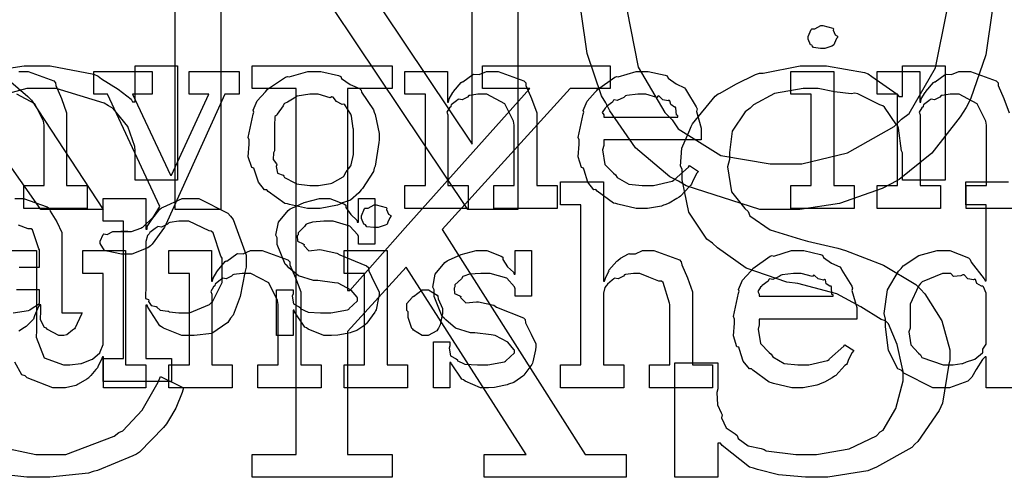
# Model space of a CAD drawing. Extents: x 0 to 8.5, y 0 to 11.
# Tile 329 of 379: x 4.668 to 5.266, y 7.796 to 8.074. Entities that reach past the tile are written whole.
import ezdxf

# ---------------------------------------------------------------- set-up
doc = ezdxf.new("R2010")
doc.units = 0
doc.layers.get('0').update_dxf_attribs({"linetype": 'CONTINUOUS'})

msp = doc.modelspace()

# ---------------------------------------------------------------- linework, layer by layer
at = {"color": 0}
for points in [[(4.76253, 7.95828), (4.76253, 8.22217), (4.79292, 8.22217), (4.94308, 7.99799), (4.94308, 8.22217), (4.97086, 8.22217), (4.97086, 7.95828), (4.94049, 7.95828), (4.79031, 8.18246), (4.79031, 7.95828), (4.76253, 7.95828)], [(5.15608, 8.05615), (5.15468, 8.05615), (5.1505, 8.05664), (5.14968, 8.05783), (5.14936, 8.05811), (5.1486, 8.05826), (5.14719, 8.06174), (5.14719, 8.06287), (5.14719, 8.06332), (5.14719, 8.06332), (5.14899, 8.06776), (5.14936, 8.06808), (5.14936, 8.06808), (5.15132, 8.06808), (5.15489, 8.07004), (5.15608, 8.07004), (5.15608, 8.07004), (5.16222, 8.06842), (5.1626, 8.06808), (5.16249, 8.06722), (5.16357, 8.0644), (5.16499, 8.06358), (5.16499, 8.06332), (5.16499, 8.06287), (5.16444, 8.06213), (5.16325, 8.05946), (5.16282, 8.05832), (5.1626, 8.05811), (5.16168, 8.05761), (5.15744, 8.05615), (5.15608, 8.05615)], [(4.73307, 7.93115), (4.72999, 7.93115), (4.72136, 7.933), (4.72071, 7.93332), (4.71957, 7.93349), (4.71701, 7.93778), (4.71701, 7.93918), (4.71701, 7.93918), (4.71881, 7.94325), (4.71918, 7.94353), (4.71918, 7.94353), (4.72119, 7.94314), (4.72472, 7.94504), (4.72592, 7.94504), (4.72592, 7.94504), (4.73031, 7.94504), (4.73178, 7.94504), (4.73178, 7.94504), (4.73394, 7.94504), (4.73394, 7.94504), (4.73356, 7.94504), (4.73269, 7.94504), (4.73242, 7.94504), (4.73172, 7.94504), (4.73008, 7.94504), (4.7296, 7.94504), (4.73068, 7.94504), (4.73313, 7.94504), (4.73394, 7.94504), (4.73606, 7.94504), (4.74169, 7.94706), (4.7424, 7.94743), (4.74289, 7.9476), (4.74924, 7.95378), (4.74978, 7.95458), (4.75325, 7.96024), (4.72157, 8.02838), (4.71311, 8.02838), (4.71311, 8.04226), (4.74869, 8.04226), (4.74869, 8.02838), (4.73676, 8.02838), (4.75976, 7.97911), (4.76042, 7.97911), (4.78299, 8.02838), (4.77106, 8.02838), (4.77106, 8.04226), (4.80143, 8.04226), (4.80143, 8.02838), (4.79275, 8.02838), (4.75694, 7.94917), (4.75613, 7.94754), (4.74858, 7.93722), (4.74761, 7.93636), (4.74604, 7.93506), (4.73628, 7.93115), (4.73307, 7.93115)], [(4.84711, 7.95893), (4.84304, 7.95893), (4.83203, 7.96132), (4.83083, 7.96175), (4.82932, 7.96203), (4.81912, 7.96935), (4.81825, 7.97021), (4.81694, 7.97021), (4.81321, 7.97493), (4.81087, 7.98221), (4.81044, 7.98346), (4.80919, 7.98383), (4.80697, 7.99024), (4.80761, 7.99804), (4.80761, 8.0006), (4.80697, 8.00217), (4.80994, 8.01628), (4.81044, 8.01753), (4.81, 8.01861), (4.81244, 8.02436), (4.81739, 8.02989), (4.81825, 8.03076), (4.81874, 8.03153), (4.82958, 8.03879), (4.83083, 8.03922), (4.83182, 8.03885), (4.84326, 8.04226), (4.84711, 8.04226), (4.85113, 8.04226), (4.86193, 8.03976), (4.86317, 8.03922), (4.86376, 8.03787), (4.86897, 8.03435), (4.87468, 8.03174), (4.87554, 8.03076), (4.87587, 8.02968), (4.88308, 8.01882), (4.88357, 8.01753), (4.88406, 8.016), (4.88661, 8.00444), (4.88661, 8.0006), (4.88633, 7.99903), (4.88406, 7.98475), (4.88357, 7.98346), (4.88308, 7.98133), (4.87642, 7.97119), (4.87554, 7.97021), (4.87424, 7.96847), (4.86914, 7.96397), (4.86436, 7.96229), (4.86317, 7.96175), (4.86128, 7.96104), (4.85064, 7.95893), (4.84711, 7.95893)], [(4.80931, 7.80957), (4.83621, 7.80957), (4.83621, 8.03179), (4.80931, 8.03179), (4.80931, 8.04568), (4.89437, 8.04568), (4.89437, 8.03179), (4.86724, 8.03179), (4.86724, 7.90918), (4.86876, 7.90918), (4.9024, 7.94715), (4.97814, 8.03179), (4.94928, 8.03179), (4.94928, 8.04568), (5.02696, 8.04568), (5.02696, 8.03179), (5.00265, 8.03179), (4.92475, 7.94629), (5.01178, 7.80957), (5.03674, 7.80957), (5.03674, 7.79568), (4.95036, 7.79568), (4.95036, 7.80957), (4.97597, 7.80957), (4.90306, 7.92329), (4.86724, 7.88422), (4.86724, 7.80957), (4.89437, 7.80957), (4.89437, 7.79568), (4.80931, 7.79568), (4.80931, 7.80957)], [(4.90224, 7.97282), (4.91461, 7.97282), (4.91461, 8.02838), (4.90224, 8.02838), (4.90224, 8.04226), (4.92806, 8.04226), (4.92806, 8.0236), (4.92871, 8.0236), (4.92871, 8.0236), (4.92899, 8.02556), (4.93137, 8.02935), (4.93175, 8.02989), (4.93164, 8.02994), (4.93642, 8.03554), (4.93696, 8.03597), (4.93733, 8.03581), (4.94342, 8.04025), (4.94412, 8.04053), (4.94412, 8.04053), (4.94738, 8.04031), (4.95176, 8.04226), (4.95324, 8.04226), (4.95882, 8.04226), (4.97444, 8.03651), (4.97558, 8.03532), (4.97569, 8.03358), (4.97911, 8.02572), (4.98232, 8.01714), (4.98232, 8.01426), (4.98232, 7.97282), (4.99468, 7.97282), (4.99468, 7.95893), (4.95628, 7.95893), (4.95628, 7.97282), (4.96864, 7.97282), (4.96864, 8.0095), (4.96821, 8.01193), (4.96294, 8.02257), (4.95204, 8.02838), (4.94846, 8.02838), (4.94661, 8.02838), (4.94168, 8.02767), (4.94108, 8.0275), (4.94032, 8.02664), (4.93701, 8.02496), (4.935, 8.02539), (4.93457, 8.02513), (4.93349, 8.02436), (4.93039, 8.02186), (4.93012, 8.02106), (4.93001, 8.02078), (4.92925, 8.02012), (4.92768, 8.01742), (4.92828, 8.01574), (4.92828, 8.01514), (4.92828, 7.97282), (4.94065, 7.97282), (4.94065, 7.95893), (4.90224, 7.95893), (4.90224, 7.97282)], [(5.04693, 7.95893), (5.04281, 7.95893), (5.03163, 7.96149), (5.03043, 7.96197), (5.02903, 7.96224), (5.0191, 7.96957), (5.01828, 7.97043), (5.01708, 7.97038), (5.01335, 7.97499), (5.01112, 7.98221), (5.01069, 7.98346), (5.00944, 7.98383), (5.00743, 7.99035), (5.00808, 7.99804), (5.00808, 8.0006), (5.00743, 8.00217), (5.01042, 8.01628), (5.0109, 8.01753), (5.01047, 8.01856), (5.01292, 8.02419), (5.01785, 8.02968), (5.01872, 8.03054), (5.01921, 8.03131), (5.02968, 8.03874), (5.03087, 8.03922), (5.03185, 8.03885), (5.04264, 8.04226), (5.04628, 8.04226), (5.05007, 8.04226), (5.06033, 8.03993), (5.06147, 8.03944), (5.06212, 8.03808), (5.06694, 8.03467), (5.072, 8.03228), (5.07275, 8.03142), (5.07324, 8.03033), (5.07926, 8.02067), (5.07969, 8.01947), (5.07932, 8.0179), (5.08231, 8.00771), (5.08231, 8.00429), (5.08231, 8.0006), (5.02306, 8.0006), (5.02306, 7.99713), (5.02235, 7.99451), (5.02371, 7.98574), (5.02903, 7.98042), (5.03022, 7.97933), (5.03125, 7.97771), (5.03825, 7.97364), (5.04639, 7.97282), (5.0491, 7.97282), (5.05322, 7.97282), (5.06456, 7.97553), (5.0656, 7.97607), (5.06581, 7.9764), (5.07454, 7.9841), (5.07514, 7.98497), (5.08057, 7.9815), (5.07958, 7.98031), (5.07731, 7.97613), (5.07644, 7.97368), (5.07601, 7.97304), (5.07503, 7.97233), (5.06956, 7.96642), (5.06885, 7.96588), (5.06733, 7.96496), (5.06278, 7.96224), (5.06017, 7.96121), (5.05931, 7.96089), (5.05811, 7.96039), (5.04969, 7.95893), (5.04693, 7.95893)], [(5.1511, 7.79568), (5.14561, 7.79568), (5.12924, 7.7971), (5.11638, 7.8004), (5.11399, 7.80132), (5.1116, 7.80181), (5.095, 7.81494), (5.09403, 7.81651), (5.09229, 7.81651), (5.09229, 7.79568), (5.06625, 7.79568), (5.06625, 7.86513), (5.09229, 7.86513), (5.09229, 7.8495), (5.09179, 7.84722), (5.09212, 7.83979), (5.09446, 7.8349), (5.09489, 7.83365), (5.09462, 7.83182), (5.09744, 7.82568), (5.10292, 7.822), (5.104, 7.82107), (5.10471, 7.81922), (5.11074, 7.81483), (5.11876, 7.81315), (5.1205, 7.81261), (5.12169, 7.81185), (5.13965, 7.80957), (5.14567, 7.80957), (5.15229, 7.80957), (5.17219, 7.81299), (5.18869, 7.82096), (5.19103, 7.82324), (5.19271, 7.82437), (5.20047, 7.83757), (5.20492, 7.85433), (5.20492, 7.85992), (5.20426, 7.86253), (5.20128, 7.87642), (5.19601, 7.88889), (5.19428, 7.89074), (5.19157, 7.8916), (5.17919, 7.89914), (5.16465, 7.90707), (5.16086, 7.9081), (5.1409, 7.91331), (5.13422, 7.91417), (5.10954, 7.92275), (5.09207, 7.93511), (5.08903, 7.93782), (5.08572, 7.94026), (5.07482, 7.95682), (5.07058, 7.97629), (5.07058, 7.98275), (5.06956, 7.9846), (5.07042, 7.99561), (5.07525, 8.00683), (5.07622, 8.00879), (5.07688, 8.01036), (5.09076, 8.02724), (5.0925, 8.02854), (5.09375, 8.02903), (5.10331, 8.0345), (5.11524, 8.04042), (5.11768, 8.04113), (5.11979, 8.04113), (5.14242, 8.04568), (5.15001, 8.04568), (5.15842, 8.04568), (5.18147, 8.04156), (5.18365, 8.04069), (5.18582, 8.03911), (5.20139, 8.02849), (5.20231, 8.02701), (5.20449, 8.02701), (5.20449, 8.04568), (5.23053, 8.04568), (5.23053, 7.97624), (5.20449, 7.97624), (5.20449, 7.99274), (5.20389, 7.99403), (5.2021, 8.00782), (5.20167, 8.009), (5.20085, 8.00982), (5.19363, 8.02056), (5.19254, 8.02138), (5.19069, 8.02192), (5.17736, 8.02854), (5.17562, 8.02897), (5.17333, 8.02854), (5.16319, 8.02974), (5.15326, 8.03179), (5.15001, 8.03179), (5.14415, 8.03179), (5.12674, 8.02881), (5.1141, 8.02186), (5.11203, 8.01986), (5.10894, 8.01774), (5.10107, 8.00586), (5.09944, 7.99294), (5.09944, 7.98861), (5.09831, 7.98421), (5.10058, 7.96912), (5.10883, 7.95904), (5.11074, 7.95714), (5.11176, 7.95454), (5.12414, 7.9459), (5.14264, 7.94026), (5.14675, 7.93913), (5.16521, 7.93479), (5.16986, 7.93343), (5.19299, 7.92449), (5.21262, 7.91282), (5.21556, 7.91004), (5.21815, 7.90707), (5.22835, 7.89079), (5.23335, 7.87304), (5.23335, 7.86708), (5.23264, 7.86436), (5.22879, 7.84065), (5.22792, 7.83843), (5.22678, 7.83621), (5.21382, 7.81749), (5.21208, 7.81586), (5.21024, 7.81375), (5.18881, 7.80181), (5.18625, 7.80089), (5.18343, 7.79958), (5.15918, 7.79568), (5.1511, 7.79568)], [(5.13678, 7.97282), (5.14914, 7.97282), (5.14914, 8.02838), (5.13678, 8.02838), (5.13678, 8.04226), (5.16282, 8.04226), (5.16282, 7.97282), (5.17518, 7.97282), (5.17518, 7.95893), (5.13678, 7.95893), (5.13678, 7.97282)], [(4.84711, 7.97282), (4.84978, 7.97282), (4.85699, 7.97413), (4.85775, 7.97433), (4.85829, 7.9745), (4.86464, 7.97825), (4.86513, 7.97868), (4.86513, 7.97868), (4.86649, 7.98118), (4.86925, 7.98481), (4.86947, 7.9854), (4.86947, 7.9854), (4.87099, 7.99175), (4.87099, 7.99388), (4.87099, 8.00732), (4.87082, 8.00754), (4.86968, 8.01497), (4.86947, 8.01557), (4.86925, 8.01617), (4.86561, 8.02186), (4.86513, 8.02229), (4.86404, 8.02219), (4.86062, 8.02399), (4.85851, 8.02664), (4.85775, 8.02686), (4.85678, 8.0261), (4.8495, 8.02838), (4.84711, 8.02838), (4.84435, 8.02838), (4.83681, 8.02713), (4.83604, 8.02686), (4.8349, 8.02587), (4.83094, 8.02344), (4.82904, 8.02274), (4.82867, 8.02229), (4.82813, 8.02121), (4.82454, 8.01622), (4.82433, 8.01557), (4.82324, 8.01486), (4.82303, 8.00922), (4.82303, 8.00732), (4.82303, 7.99388), (4.82243, 7.99278), (4.82221, 7.98861), (4.82411, 7.98606), (4.82433, 7.9854), (4.82389, 7.98438), (4.82482, 7.98031), (4.82818, 7.97922), (4.82867, 7.97868), (4.8291, 7.97775), (4.83529, 7.97461), (4.83604, 7.97433), (4.8361, 7.97396), (4.84435, 7.97282), (4.84711, 7.97282)], [(5.02306, 8.01449), (5.06799, 8.01449), (5.06799, 8.01535), (5.06722, 8.01563), (5.06689, 8.02018), (5.06668, 8.02056), (5.06597, 8.02051), (5.06381, 8.02203), (5.06321, 8.02442), (5.06278, 8.02468), (5.06207, 8.02431), (5.05892, 8.02496), (5.05669, 8.02718), (5.05604, 8.02729), (5.05533, 8.02642), (5.0485, 8.02838), (5.04628, 8.02838), (5.04378, 8.02838), (5.037, 8.0275), (5.03629, 8.02729), (5.03521, 8.02642), (5.03125, 8.02463), (5.02935, 8.02496), (5.02892, 8.02468), (5.02838, 8.02354), (5.02479, 8.021), (5.02458, 8.02056), (5.02382, 8.01997), (5.02214, 8.01731), (5.02306, 8.01585), (5.02306, 8.01535), (5.02306, 8.01449)], [(4.99681, 7.86399), (5.00917, 7.86399), (5.00917, 7.96121), (4.99681, 7.96121), (4.99681, 7.9751), (5.02285, 7.9751), (5.02285, 7.91476), (5.02349, 7.91476), (5.02349, 7.91476), (5.02399, 7.91672), (5.02599, 7.92051), (5.02632, 7.92106), (5.02604, 7.92156), (5.03097, 7.92692), (5.03153, 7.92736), (5.03153, 7.92736), (5.03321, 7.92888), (5.03797, 7.93147), (5.03868, 7.93169), (5.03874, 7.93147), (5.04226, 7.93147), (5.04656, 7.93343), (5.04801, 7.93343), (5.05354, 7.93343), (5.06901, 7.92768), (5.07015, 7.92649), (5.07042, 7.92475), (5.07394, 7.91689), (5.07688, 7.90831), (5.07688, 7.90543), (5.07688, 7.86399), (5.08903, 7.86399), (5.08903, 7.8501), (5.05083, 7.8501), (5.05083, 7.86399), (5.06321, 7.86399), (5.06321, 7.90067), (5.06293, 7.90153), (5.05903, 7.91401), (5.05821, 7.91476), (5.05643, 7.91482), (5.05051, 7.91721), (5.04486, 7.91954), (5.04303, 7.91954), (5.04118, 7.91954), (5.03624, 7.91883), (5.03564, 7.91868), (5.035, 7.91781), (5.03185, 7.91613), (5.02962, 7.91656), (5.02914, 7.91629), (5.02815, 7.91547), (5.02522, 7.91303), (5.02474, 7.91222), (5.02458, 7.91194), (5.02376, 7.91103), (5.02285, 7.9075), (5.02285, 7.90631), (5.02285, 7.86399), (5.03521, 7.86399), (5.03521, 7.8501), (4.99681, 7.8501), (4.99681, 7.86399)], [(4.71881, 7.86783), (4.73118, 7.86783), (4.73118, 7.95117), (4.71881, 7.95117), (4.71881, 7.96506), (4.74485, 7.96506), (4.74485, 7.9464), (4.7455, 7.9464), (4.7455, 7.94792), (4.74837, 7.95231), (4.75336, 7.95856), (4.75439, 7.95942), (4.75532, 7.95969), (4.76682, 7.96506), (4.77067, 7.96506), (4.77707, 7.96506), (4.79465, 7.95606), (4.79628, 7.95421), (4.79779, 7.95221), (4.80583, 7.93061), (4.80583, 7.92339), (4.80496, 7.92003), (4.80208, 7.90554), (4.79785, 7.89421), (4.79628, 7.89236), (4.7946, 7.88971), (4.78494, 7.88308), (4.77419, 7.88172), (4.77067, 7.88172), (4.7666, 7.88172), (4.75543, 7.88629), (4.75439, 7.88715), (4.75331, 7.88764), (4.74593, 7.89893), (4.7455, 7.90018), (4.74485, 7.90018), (4.74485, 7.86783), (4.76047, 7.86783), (4.76047, 7.85394), (4.71881, 7.85394), (4.71881, 7.86783)], [(4.85633, 7.88172), (4.85286, 7.88172), (4.84343, 7.88574), (4.84244, 7.8865), (4.84147, 7.88693), (4.83518, 7.89615), (4.83485, 7.89714), (4.83421, 7.89714), (4.83421, 7.88172), (4.82422, 7.88172), (4.82422, 7.9095), (4.83421, 7.9095), (4.83421, 7.90712), (4.83376, 7.90576), (4.83453, 7.90099), (4.838, 7.89919), (4.83876, 7.89865), (4.83865, 7.89822), (4.84337, 7.896), (4.85097, 7.89561), (4.85351, 7.89561), (4.85721, 7.89561), (4.8674, 7.89746), (4.86828, 7.89779), (4.86811, 7.898), (4.87349, 7.90289), (4.87349, 7.90451), (4.87315, 7.905), (4.86947, 7.90944), (4.86171, 7.91351), (4.85938, 7.91385), (4.84939, 7.91515), (4.84668, 7.91515), (4.83757, 7.91797), (4.83176, 7.92301), (4.83074, 7.92404), (4.82949, 7.92507), (4.82465, 7.93718), (4.82465, 7.94119), (4.82379, 7.94276), (4.82531, 7.95074), (4.83117, 7.95774), (4.83247, 7.95876), (4.83339, 7.95921), (4.84099, 7.96257), (4.85021, 7.96506), (4.85331, 7.96506), (4.85656, 7.96506), (4.86546, 7.96164), (4.86632, 7.96094), (4.86632, 7.95953), (4.86931, 7.95524), (4.87294, 7.95182), (4.87326, 7.95074), (4.87392, 7.95074), (4.87392, 7.96506), (4.8839, 7.96506), (4.8839, 7.93728), (4.87392, 7.93728), (4.87392, 7.94185), (4.87354, 7.94303), (4.86871, 7.94829), (4.85861, 7.95117), (4.85525, 7.95117), (4.85292, 7.95117), (4.84603, 7.95068), (4.84278, 7.94954), (4.84201, 7.94922), (4.84119, 7.94792), (4.83724, 7.94417), (4.83724, 7.94293), (4.83675, 7.94228), (4.83697, 7.93901), (4.84028, 7.9375), (4.84093, 7.93707), (4.84071, 7.93642), (4.84392, 7.93332), (4.85042, 7.93397), (4.85157, 7.93381), (4.86089, 7.93186), (4.86257, 7.93072), (4.8789, 7.92421), (4.87999, 7.92318), (4.88021, 7.92106), (4.88357, 7.91428), (4.8865, 7.90842), (4.8865, 7.90647), (4.88624, 7.90474), (4.88465, 7.89746), (4.88433, 7.89671), (4.88396, 7.89589), (4.87912, 7.88926), (4.87847, 7.88867), (4.87717, 7.88764), (4.87299, 7.88488), (4.86985, 7.88379), (4.86893, 7.88346), (4.86703, 7.88308), (4.86139, 7.88194), (4.85758, 7.88172), (4.85633, 7.88172)], [(4.88465, 7.94732), (4.88325, 7.94732), (4.87907, 7.94781), (4.87825, 7.949), (4.87793, 7.94928), (4.87717, 7.94943), (4.87576, 7.9529), (4.87576, 7.95404), (4.87576, 7.95449), (4.87576, 7.95449), (4.87756, 7.95893), (4.87793, 7.95925), (4.87793, 7.95925), (4.87989, 7.95925), (4.88346, 7.96121), (4.88465, 7.96121), (4.88465, 7.96121), (4.89079, 7.95958), (4.89117, 7.95925), (4.89106, 7.95839), (4.89214, 7.95557), (4.89356, 7.95475), (4.89356, 7.95449), (4.89356, 7.95404), (4.89301, 7.95329), (4.89182, 7.95063), (4.89139, 7.94949), (4.89117, 7.94928), (4.89025, 7.94879), (4.88601, 7.94732), (4.88465, 7.94732)], [(4.76676, 7.89561), (4.77121, 7.89561), (4.78347, 7.90072), (4.78456, 7.90169), (4.78537, 7.90224), (4.79107, 7.91407), (4.79107, 7.91797), (4.79107, 7.92882), (4.79025, 7.93007), (4.78564, 7.94412), (4.78456, 7.9451), (4.78326, 7.94547), (4.77089, 7.95117), (4.76676, 7.95117), (4.76476, 7.95117), (4.75939, 7.95047), (4.75874, 7.95031), (4.75792, 7.94937), (4.75435, 7.9476), (4.75206, 7.94797), (4.75157, 7.94769), (4.75049, 7.94689), (4.74729, 7.94444), (4.74675, 7.94362), (4.74658, 7.94336), (4.74571, 7.94249), (4.74485, 7.93892), (4.74485, 7.93772), (4.74485, 7.90907), (4.74451, 7.90799), (4.74463, 7.90429), (4.74631, 7.90365), (4.74658, 7.90321), (4.74642, 7.90256), (4.74794, 7.90007), (4.75103, 7.89942), (4.75157, 7.89908), (4.75151, 7.89903), (4.75353, 7.89714), (4.75808, 7.89665), (4.75874, 7.89649), (4.75896, 7.89626), (4.76481, 7.89561), (4.76676, 7.89561)], [(4.75885, 7.86399), (4.77121, 7.86399), (4.77121, 7.91954), (4.75885, 7.91954), (4.75885, 7.93343), (4.78467, 7.93343), (4.78467, 7.91476), (4.78532, 7.91476), (4.78532, 7.91476), (4.7856, 7.91672), (4.78797, 7.92051), (4.78836, 7.92106), (4.78825, 7.92111), (4.79303, 7.92671), (4.79357, 7.92714), (4.79394, 7.92697), (4.80003, 7.93143), (4.80072, 7.93169), (4.80072, 7.93169), (4.80399, 7.93147), (4.80838, 7.93343), (4.80985, 7.93343), (4.81543, 7.93343), (4.83106, 7.92768), (4.83219, 7.92649), (4.83231, 7.92475), (4.83572, 7.91689), (4.83892, 7.90831), (4.83892, 7.90543), (4.83892, 7.86399), (4.85129, 7.86399), (4.85129, 7.8501), (4.81288, 7.8501), (4.81288, 7.86399), (4.82525, 7.86399), (4.82525, 7.90067), (4.82482, 7.9031), (4.81956, 7.91374), (4.80865, 7.91954), (4.80507, 7.91954), (4.80322, 7.91954), (4.79829, 7.91883), (4.79769, 7.91868), (4.79693, 7.91781), (4.79362, 7.91613), (4.79161, 7.91656), (4.79118, 7.91629), (4.7901, 7.91553), (4.787, 7.91303), (4.78674, 7.91222), (4.78662, 7.91194), (4.78586, 7.91129), (4.78429, 7.90858), (4.78489, 7.9069), (4.78489, 7.90631), (4.78489, 7.86399), (4.79725, 7.86399), (4.79725, 7.8501), (4.75885, 7.8501), (4.75885, 7.86399)], [(4.86535, 7.86399), (4.87771, 7.86399), (4.87771, 7.91954), (4.86535, 7.91954), (4.86535, 7.93343), (4.89139, 7.93343), (4.89139, 7.86399), (4.90375, 7.86399), (4.90375, 7.8501), (4.86535, 7.8501), (4.86535, 7.86399)], [(4.95167, 7.8501), (4.94819, 7.8501), (4.93875, 7.85411), (4.93778, 7.85488), (4.93679, 7.85531), (4.9305, 7.86453), (4.93018, 7.8655), (4.92953, 7.8655), (4.92953, 7.8501), (4.91954, 7.8501), (4.91954, 7.87787), (4.92953, 7.87787), (4.92953, 7.87549), (4.9291, 7.87414), (4.92985, 7.86936), (4.93332, 7.86757), (4.93408, 7.86703), (4.93397, 7.8666), (4.93869, 7.86436), (4.94629, 7.86399), (4.94883, 7.86399), (4.95253, 7.86399), (4.96272, 7.86583), (4.9636, 7.86615), (4.96343, 7.86638), (4.96881, 7.87125), (4.96881, 7.87289), (4.96847, 7.87337), (4.96479, 7.87782), (4.95703, 7.88189), (4.95469, 7.88222), (4.94472, 7.88351), (4.942, 7.88351), (4.93289, 7.88633), (4.92708, 7.89139), (4.92606, 7.89242), (4.92481, 7.89344), (4.91997, 7.90554), (4.91997, 7.90956), (4.91911, 7.91114), (4.92063, 7.91911), (4.92649, 7.92611), (4.92779, 7.92714), (4.92871, 7.92757), (4.93631, 7.93093), (4.94553, 7.93343), (4.94862, 7.93343), (4.95188, 7.93343), (4.96078, 7.93001), (4.96164, 7.92931), (4.96164, 7.9279), (4.96463, 7.92361), (4.96826, 7.92019), (4.96858, 7.91911), (4.96924, 7.91911), (4.96924, 7.93343), (4.97922, 7.93343), (4.97922, 7.90565), (4.96924, 7.90565), (4.96924, 7.91021), (4.96886, 7.9114), (4.96403, 7.91667), (4.95394, 7.91954), (4.95057, 7.91954), (4.94824, 7.91954), (4.94135, 7.91906), (4.9381, 7.91792), (4.93733, 7.91758), (4.93653, 7.91629), (4.93257, 7.91254), (4.93257, 7.91129), (4.93207, 7.91064), (4.93229, 7.90739), (4.9356, 7.90588), (4.93625, 7.90543), (4.93604, 7.90479), (4.93924, 7.90169), (4.94575, 7.90235), (4.94689, 7.90218), (4.95622, 7.90022), (4.9579, 7.89908), (4.97424, 7.89258), (4.97532, 7.89154), (4.97553, 7.88943), (4.97889, 7.88265), (4.98182, 7.87679), (4.98182, 7.87483), (4.98156, 7.8731), (4.97999, 7.86583), (4.97965, 7.86507), (4.97928, 7.86426), (4.97444, 7.85764), (4.97379, 7.85704), (4.9725, 7.85601), (4.96832, 7.85325), (4.96517, 7.85215), (4.96425, 7.85183), (4.96235, 7.85146), (4.95671, 7.85032), (4.9529, 7.8501), (4.95167, 7.8501)], [(5.14139, 7.8501), (5.13726, 7.8501), (5.12608, 7.85265), (5.12489, 7.85314), (5.12349, 7.8534), (5.11356, 7.86074), (5.11274, 7.8616), (5.11154, 7.86154), (5.10781, 7.86615), (5.10558, 7.87337), (5.10514, 7.87463), (5.10389, 7.875), (5.10189, 7.88151), (5.10254, 7.88921), (5.10254, 7.89176), (5.10189, 7.89333), (5.10487, 7.90744), (5.10536, 7.90869), (5.10493, 7.90972), (5.10736, 7.91536), (5.11231, 7.92085), (5.11317, 7.92171), (5.11367, 7.92247), (5.12414, 7.9299), (5.12532, 7.93039), (5.12631, 7.93001), (5.1371, 7.93343), (5.14074, 7.93343), (5.14453, 7.93343), (5.15479, 7.9311), (5.15593, 7.93061), (5.15657, 7.92925), (5.1614, 7.92583), (5.16644, 7.92344), (5.16721, 7.92258), (5.16769, 7.9215), (5.17372, 7.91183), (5.17415, 7.91064), (5.17378, 7.90907), (5.17676, 7.89887), (5.17676, 7.89546), (5.17676, 7.89176), (5.11751, 7.89176), (5.11751, 7.88829), (5.11681, 7.88569), (5.11817, 7.8769), (5.12349, 7.87158), (5.12468, 7.8705), (5.12571, 7.86888), (5.13271, 7.86481), (5.14085, 7.86399), (5.14356, 7.86399), (5.14768, 7.86399), (5.15901, 7.86669), (5.16004, 7.86724), (5.16026, 7.86757), (5.169, 7.87528), (5.1696, 7.87614), (5.17503, 7.87267), (5.17404, 7.87147), (5.17176, 7.86729), (5.1709, 7.86486), (5.17046, 7.86421), (5.16949, 7.8635), (5.16401, 7.85758), (5.16331, 7.85704), (5.16178, 7.85612), (5.15722, 7.8534), (5.15462, 7.85237), (5.15375, 7.85206), (5.15256, 7.85157), (5.14415, 7.8501), (5.14139, 7.8501)], [(5.11751, 7.90565), (5.16243, 7.90565), (5.16243, 7.90653), (5.16168, 7.90679), (5.16135, 7.91135), (5.16114, 7.91174), (5.16043, 7.91168), (5.15826, 7.91319), (5.15767, 7.91558), (5.15722, 7.91585), (5.15653, 7.91547), (5.15338, 7.91613), (5.15115, 7.91835), (5.1505, 7.91846), (5.14979, 7.91758), (5.14296, 7.91954), (5.14074, 7.91954), (5.13824, 7.91954), (5.13146, 7.91868), (5.13075, 7.91846), (5.12967, 7.91758), (5.12571, 7.91581), (5.12381, 7.91613), (5.12337, 7.91585), (5.12283, 7.91471), (5.11925, 7.91217), (5.11903, 7.91174), (5.11828, 7.91114), (5.1166, 7.90847), (5.11751, 7.90701), (5.11751, 7.90653), (5.11751, 7.90565)], [(5.23346, 7.86399), (5.2354, 7.86399), (5.24061, 7.86475), (5.24126, 7.86486), (5.24126, 7.86486), (5.24338, 7.86583), (5.24789, 7.86719), (5.24843, 7.86746), (5.24843, 7.86746), (5.2531, 7.87121), (5.25342, 7.87158), (5.25342, 7.87158), (5.25336, 7.87343), (5.25537, 7.87646), (5.25537, 7.87744), (5.25537, 7.90608), (5.25537, 7.9075), (5.25375, 7.91135), (5.25342, 7.91174), (5.25256, 7.91168), (5.24978, 7.91336), (5.24897, 7.91581), (5.24843, 7.91607), (5.24761, 7.91569), (5.24419, 7.91629), (5.24192, 7.91857), (5.24126, 7.91868), (5.24007, 7.91808), (5.23562, 7.91769), (5.234, 7.91954), (5.23346, 7.91954), (5.22894, 7.91954), (5.21653, 7.9145), (5.21544, 7.91347), (5.21425, 7.91183), (5.20915, 7.90087), (5.20915, 7.89719), (5.20915, 7.88633), (5.20839, 7.88406), (5.20953, 7.87608), (5.21436, 7.8711), (5.21544, 7.87007), (5.21636, 7.86854), (5.22917, 7.86399), (5.23346, 7.86399)], [(4.91461, 7.88172), (4.91271, 7.88172), (4.90744, 7.88499), (4.90701, 7.88564), (4.90647, 7.88596), (4.90419, 7.89274), (4.90419, 7.89497), (4.90419, 7.89626), (4.90343, 7.89692), (4.90338, 7.90126), (4.90653, 7.90494), (4.90701, 7.9056), (4.90739, 7.90543), (4.91276, 7.9095), (4.91461, 7.9095), (4.9165, 7.9095), (4.92171, 7.90625), (4.92219, 7.9056), (4.92247, 7.90414), (4.92503, 7.89828), (4.92503, 7.89626), (4.92503, 7.89497), (4.92464, 7.89333), (4.92367, 7.88829), (4.92264, 7.88629), (4.92219, 7.88564), (4.92156, 7.88465), (4.91635, 7.88172), (4.91461, 7.88172)]]:
    msp.add_lwpolyline(points, close=True, dxfattribs=at)
for points in [[(5.25933, 8.0804), (5.25526, 8.05219), (5.24593, 8.02544), (5.24328, 8.02035), (5.23958, 8.01471), (5.22233, 7.99262), (5.20258, 7.97657), (5.19769, 7.9739), (5.19217, 7.97119), (5.16618, 7.96197), (5.14225, 7.95828), (5.13433, 7.95828), (5.11783, 7.95828), (5.07319, 7.97276), (5.06836, 7.97564), (5.06321, 7.97825), (5.04232, 7.99576), (5.02681, 8.01818), (5.02431, 8.02317), (5.02171, 8.02746), (5.01292, 8.053), (5.00933, 8.07835)], [(5.03711, 8.07986), (5.04394, 8.04486), (5.06006, 8.01725), (5.06467, 8.01275), (5.06814, 8.00726), (5.09418, 7.99115), (5.12414, 7.98606), (5.13411, 7.98606), (5.14333, 7.98606), (5.17111, 7.99283), (5.19943, 8.00868), (5.204, 8.01318), (5.20856, 8.0166), (5.22461, 8.04432), (5.23156, 8.07861)], [(4.65332, 8.04292), (4.6709, 8.04568), (4.67681, 8.04568), (4.68658, 8.04568), (4.71326, 8.04047), (4.71588, 8.03939), (4.71783, 8.03771), (4.72797, 8.03142), (4.73583, 8.02533), (4.73671, 8.02376), (4.73822, 8.02376), (4.73822, 8.04568), (4.76406, 8.04568), (4.76406, 7.97624), (4.73822, 7.97624), (4.73822, 7.99403), (4.73801, 7.99653), (4.73383, 8.00885), (4.72483, 8.01964), (4.72217, 8.02138), (4.71946, 8.02285), (4.69038, 8.03179), (4.68072, 8.03179), (4.67247, 8.03179), (4.65001, 8.02582)], [(4.66758, 8.04226), (4.67318, 8.04226), (4.68881, 8.03651), (4.68994, 8.03532), (4.69006, 8.03358), (4.69347, 8.02572), (4.69667, 8.01714), (4.69667, 8.01426), (4.69667, 7.97282), (4.70904, 7.97282), (4.70904, 7.95893), (4.67063, 7.95893), (4.67063, 7.97282), (4.683, 7.97282), (4.683, 8.0095), (4.68257, 8.01193), (4.67731, 8.02257), (4.66639, 8.02838)], [(5.28168, 7.95893), (5.24328, 7.95893), (5.24328, 7.97282), (5.25564, 7.97282), (5.25564, 8.0095), (5.25521, 8.01193), (5.24994, 8.02257), (5.23904, 8.02838), (5.23546, 8.02838), (5.23361, 8.02838), (5.22868, 8.02767), (5.22808, 8.0275), (5.22732, 8.02664), (5.22401, 8.02496), (5.222, 8.02539), (5.22157, 8.02513), (5.22049, 8.02436), (5.21739, 8.02186), (5.21712, 8.02106), (5.21701, 8.02078), (5.21625, 8.02012), (5.21468, 8.01742), (5.21528, 8.01574), (5.21528, 8.01514), (5.21528, 7.97282), (5.22765, 7.97282), (5.22765, 7.95893), (5.18924, 7.95893), (5.18924, 7.97282), (5.18924, 7.97282), (5.20161, 7.97282), (5.20161, 8.02838), (5.18924, 8.02838), (5.18924, 8.04226), (5.21506, 8.04226), (5.21506, 8.0236), (5.21571, 8.0236), (5.21571, 8.0236), (5.21599, 8.02556), (5.21837, 8.02935), (5.21875, 8.02989), (5.21864, 8.02994), (5.22342, 8.03554), (5.22396, 8.03597), (5.22433, 8.03581), (5.23042, 8.04025), (5.23112, 8.04053), (5.23112, 8.04053), (5.23438, 8.04031), (5.23876, 8.04226), (5.24024, 8.04226), (5.24582, 8.04226), (5.26144, 8.03651), (5.26258, 8.03532), (5.26269, 8.03358), (5.26611, 8.02572), (5.26932, 8.01714)], [(4.66129, 8.03711), (4.67307, 8.02692), (4.67524, 8.02468), (4.71886, 7.95828), (4.68088, 7.95828), (4.64507, 8.00906)], [(5.28142, 7.8501), (5.25537, 7.8501), (5.25537, 7.86876), (5.25472, 7.86876), (5.25315, 7.86714), (5.24935, 7.86106), (5.24664, 7.8565), (5.24561, 7.85553), (5.24425, 7.85417), (5.23301, 7.8501), (5.22933, 7.8501), (5.22933, 7.8501), (5.22293, 7.8501), (5.20535, 7.859), (5.20372, 7.86074), (5.20176, 7.86165), (5.19601, 7.87261), (5.19417, 7.88699), (5.19417, 7.89176), (5.19347, 7.89512), (5.19547, 7.90956), (5.2021, 7.92085), (5.20372, 7.92258), (5.20503, 7.92415), (5.21446, 7.93033), (5.22558, 7.93343), (5.22933, 7.93343), (5.2334, 7.93343), (5.24457, 7.92893), (5.24561, 7.928), (5.24631, 7.92643), (5.25424, 7.91629), (5.25472, 7.91499), (5.25537, 7.91499), (5.25537, 7.96121), (5.243, 7.96121), (5.243, 7.9751), (5.26904, 7.9751)], [(4.66515, 7.96506), (4.67042, 7.96506), (4.6849, 7.96001), (4.68619, 7.95899), (4.68664, 7.95736), (4.69065, 7.95085), (4.69379, 7.94428), (4.69379, 7.94206), (4.69379, 7.89561), (4.70617, 7.89561), (4.70574, 7.89469), (4.70188, 7.88656), (4.70139, 7.88585), (4.70019, 7.88504), (4.69678, 7.88226), (4.69499, 7.88172), (4.69444, 7.88172), (4.69194, 7.88172), (4.685, 7.88553), (4.68446, 7.88629), (4.68326, 7.88667), (4.68083, 7.89128), (4.68099, 7.89697), (4.68099, 7.89887), (4.68099, 7.90039), (4.68012, 7.90039), (4.67958, 7.89942), (4.67719, 7.89382), (4.67686, 7.89324), (4.67654, 7.89176), (4.67258, 7.88781), (4.6721, 7.88737), (4.67096, 7.88667), (4.66754, 7.88444)], [(4.66775, 7.92339), (4.68012, 7.92339), (4.68012, 7.93381), (4.67979, 7.93435), (4.67594, 7.9459), (4.67513, 7.94661), (4.67329, 7.94661), (4.66749, 7.94889)], [(4.6524, 7.93343), (4.67844, 7.93343), (4.67844, 7.88482), (4.67817, 7.88081), (4.68306, 7.86833), (4.69472, 7.86399), (4.69862, 7.86399), (4.69862, 7.86399), (4.70518, 7.86475), (4.70578, 7.86486), (4.70617, 7.86496), (4.71181, 7.86719), (4.71229, 7.86746), (4.71229, 7.86746), (4.71674, 7.87136), (4.71707, 7.87181), (4.71707, 7.87181), (4.71881, 7.87636), (4.71881, 7.87787), (4.71881, 7.91954), (4.70643, 7.91954), (4.70643, 7.93343), (4.73247, 7.93343), (4.73247, 7.86399), (4.74485, 7.86399), (4.74485, 7.8501), (4.71903, 7.8501), (4.71903, 7.86876), (4.71837, 7.86876), (4.7181, 7.86789), (4.71565, 7.86285), (4.71533, 7.86225), (4.71431, 7.86117), (4.71137, 7.85758), (4.71044, 7.8565), (4.71013, 7.85618), (4.70899, 7.85525), (4.70361, 7.85215), (4.70296, 7.85183), (4.70226, 7.8514), (4.6959, 7.8501), (4.69385, 7.8501), (4.69385, 7.8501), (4.68826, 7.8501), (4.67258, 7.85607), (4.6715, 7.85726), (4.66949, 7.85792), (4.66515, 7.86556)], [(4.66422, 7.89561), (4.6735, 7.89708), (4.67449, 7.89735), (4.67443, 7.89751), (4.68012, 7.90132), (4.68012, 7.90256), (4.68012, 7.9095), (4.66928, 7.9095), (4.66624, 7.9095)], [(4.65489, 7.81429), (4.67785, 7.80957), (4.68549, 7.80957), (4.69624, 7.80957), (4.72553, 7.82064), (4.72846, 7.82281), (4.73079, 7.82394), (4.74257, 7.83643), (4.75233, 7.85346), (4.75364, 7.85688), (4.76774, 7.84993), (4.76682, 7.84717), (4.76292, 7.83772), (4.75851, 7.83014), (4.75732, 7.82824), (4.75549, 7.82596), (4.74094, 7.81099), (4.7391, 7.80979), (4.73693, 7.80865), (4.71533, 7.79981), (4.71283, 7.79915), (4.70985, 7.79829), (4.68636, 7.79568), (4.67854, 7.79568), (4.67854, 7.79568), (4.67242, 7.79568), (4.65419, 7.79785)]]:
    msp.add_lwpolyline(points, dxfattribs=at)

doc.saveas('drawing.dxf')
